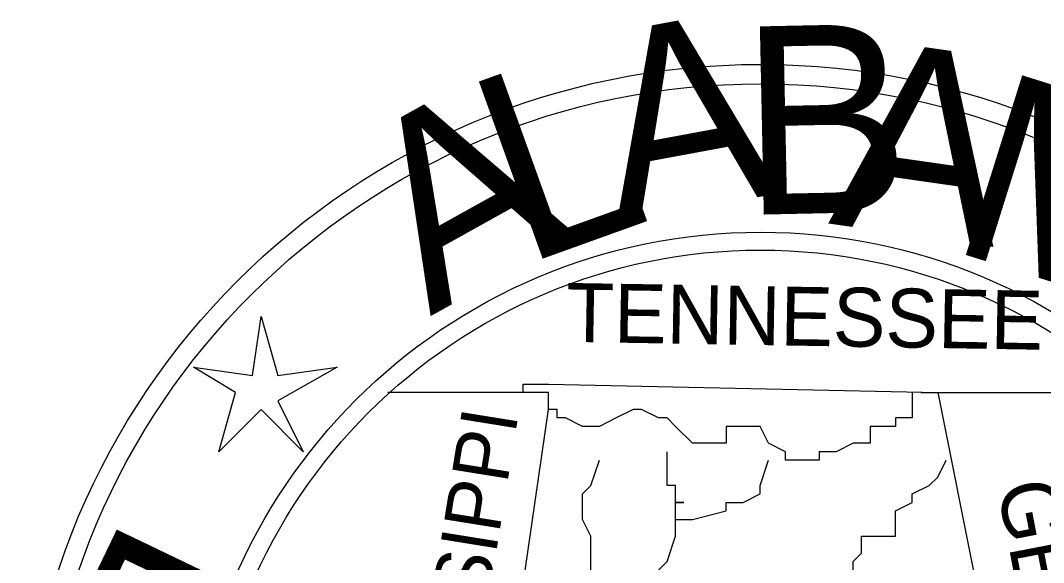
# Model space of a CAD drawing. Extents: x 1797478 to 1808916, y 246529 to 250952.
# Drawn here: x 1805016.94 to 1805023.3, y 250075.93 to 250079.3 of the extents above; entities that cross this region are included whole.
import ezdxf

# ---------------------------------------------------------------- set-up
doc = ezdxf.new("R2010")
doc.units = 0
doc.layers.add('great seal', color=7, linetype='Continuous')

msp = doc.modelspace()

# ---------------------------------------------------------------- linework, layer by layer
at = {"layer": 'great seal'}
for p, q in [((1805020.2211, 250076.9902), (1805019.2226, 250076.9902)), ((1805020.2211, 250076.9902), (1805019.2226, 250076.9902)), ((1805020.2211, 250076.9902), (1805019.2226, 250076.9902)), ((1805022.5334, 250076.9902), (1805023.7947, 250076.9902)), ((1805022.5334, 250076.9902), (1805023.7947, 250076.9902)), ((1805022.5334, 250076.9902), (1805023.7947, 250076.9902))]:
    msp.add_line(p, q, dxfattribs=at)
msp.add_lwpolyline([(1805018.4343, 250077.4632), (1805018.5394, 250077.0953), (1805018.9073, 250077.1478), (1805018.5394, 250076.9376), (1805018.697, 250076.6223), (1805018.4343, 250076.8851), (1805018.1715, 250076.6223), (1805018.2766, 250076.9902), (1805018.0139, 250077.1478), (1805018.3817, 250077.0953)], close=True, dxfattribs=at)
msp.add_lwpolyline([(1805018.4343, 250077.4632), (1805018.5394, 250077.0953), (1805018.9073, 250077.1478), (1805018.5394, 250076.9376), (1805018.697, 250076.6223), (1805018.4343, 250076.8851), (1805018.1715, 250076.6223), (1805018.2766, 250076.9902), (1805018.0139, 250077.1478), (1805018.3817, 250077.0953)], close=True, dxfattribs=at)
msp.add_lwpolyline([(1805018.4343, 250077.4632), (1805018.5394, 250077.0953), (1805018.9073, 250077.1478), (1805018.5394, 250076.9376), (1805018.697, 250076.6223), (1805018.4343, 250076.8851), (1805018.1715, 250076.6223), (1805018.2766, 250076.9902), (1805018.0139, 250077.1478), (1805018.3817, 250077.0953)], close=True, dxfattribs=at)
for points in [[(1805019.7481, 250071.7875), (1805019.7481, 250073.6268), (1805020.2211, 250076.8851), (1805020.2211, 250076.9902), (1805020.2211, 250076.9902), (1805020.2211, 250076.9902), (1805020.0634, 250076.9902), (1805020.0634, 250077.0427), (1805020.2211, 250077.0427), (1805022.6385, 250076.9902), (1805023.1115, 250074.6253), (1805023.1115, 250074.5202), (1805023.164, 250074.4676), (1805023.164, 250074.4151), (1805023.164, 250074.4151), (1805023.2691, 250074.4151), (1805023.2691, 250074.2574), (1805023.2691, 250074.2049), (1805023.3217, 250074.2049)], [(1805019.7481, 250071.7875), (1805019.7481, 250073.6268), (1805020.2211, 250076.8851), (1805020.2211, 250076.9902), (1805020.2211, 250076.9902), (1805020.2211, 250076.9902), (1805020.0634, 250076.9902), (1805020.0634, 250077.0427), (1805020.2211, 250077.0427), (1805022.6385, 250076.9902), (1805023.1115, 250074.6253), (1805023.1115, 250074.5202), (1805023.164, 250074.4676), (1805023.164, 250074.4151), (1805023.164, 250074.4151), (1805023.2691, 250074.4151), (1805023.2691, 250074.2574), (1805023.2691, 250074.2049), (1805023.3217, 250074.2049)], [(1805019.7481, 250071.7875), (1805019.7481, 250073.6268), (1805020.2211, 250076.8851), (1805020.2211, 250076.9902), (1805020.2211, 250076.9902), (1805020.2211, 250076.9902), (1805020.0634, 250076.9902), (1805020.0634, 250077.0427), (1805020.2211, 250077.0427), (1805022.6385, 250076.9902), (1805023.1115, 250074.6253), (1805023.1115, 250074.5202), (1805023.164, 250074.4676), (1805023.164, 250074.4151), (1805023.164, 250074.4151), (1805023.2691, 250074.4151), (1805023.2691, 250074.2574), (1805023.2691, 250074.2049), (1805023.3217, 250074.2049)], [(1805022.4808, 250076.9902), (1805022.4808, 250076.9902), (1805022.4808, 250076.9902), (1805022.4808, 250076.8851), (1805022.4808, 250076.8325), (1805022.4808, 250076.8325), (1805022.3757, 250076.8325), (1805022.3757, 250076.8325), (1805022.3757, 250076.78), (1805022.2181, 250076.78), (1805022.2181, 250076.6749), (1805022.113, 250076.6749), (1805022.0079, 250076.6223), (1805021.9553, 250076.6223), (1805021.9028, 250076.6223), (1805021.9028, 250076.5698), (1805021.8502, 250076.5698), (1805021.8502, 250076.5698), (1805021.6925, 250076.5698), (1805021.6925, 250076.5698), (1805021.6925, 250076.6223), (1805021.5874, 250076.6749), (1805021.5349, 250076.78), (1805021.5349, 250076.78), (1805021.4298, 250076.78), (1805021.3247, 250076.78), (1805021.3247, 250076.6749), (1805021.1145, 250076.6749), (1805021.0094, 250076.78), (1805020.9568, 250076.8325), (1805020.9043, 250076.8325), (1805020.7991, 250076.8851), (1805020.7466, 250076.8851), (1805020.6415, 250076.8325), (1805020.6415, 250076.8325), (1805020.5364, 250076.78), (1805020.4838, 250076.78), (1805020.4313, 250076.78), (1805020.3262, 250076.8325), (1805020.3262, 250076.8325), (1805020.3262, 250076.8325), (1805020.2736, 250076.8325), (1805020.2736, 250076.8325), (1805020.2736, 250076.8325), (1805020.2736, 250076.8851), (1805020.2211, 250076.8851), (1805020.2211, 250076.9902), (1805020.2211, 250076.9902), (1805020.2211, 250076.9902)], [(1805022.4808, 250076.9902), (1805022.4808, 250076.9902), (1805022.4808, 250076.9902), (1805022.4808, 250076.8851), (1805022.4808, 250076.8325), (1805022.4808, 250076.8325), (1805022.3757, 250076.8325), (1805022.3757, 250076.8325), (1805022.3757, 250076.78), (1805022.2181, 250076.78), (1805022.2181, 250076.6749), (1805022.113, 250076.6749), (1805022.0079, 250076.6223), (1805021.9553, 250076.6223), (1805021.9028, 250076.6223), (1805021.9028, 250076.5698), (1805021.8502, 250076.5698), (1805021.8502, 250076.5698), (1805021.6925, 250076.5698), (1805021.6925, 250076.5698), (1805021.6925, 250076.6223), (1805021.5874, 250076.6749), (1805021.5349, 250076.78), (1805021.5349, 250076.78), (1805021.4298, 250076.78), (1805021.3247, 250076.78), (1805021.3247, 250076.6749), (1805021.1145, 250076.6749), (1805021.0094, 250076.78), (1805020.9568, 250076.8325), (1805020.9043, 250076.8325), (1805020.7991, 250076.8851), (1805020.7466, 250076.8851), (1805020.6415, 250076.8325), (1805020.6415, 250076.8325), (1805020.5364, 250076.78), (1805020.4838, 250076.78), (1805020.4313, 250076.78), (1805020.3262, 250076.8325), (1805020.3262, 250076.8325), (1805020.3262, 250076.8325), (1805020.2736, 250076.8325), (1805020.2736, 250076.8325), (1805020.2736, 250076.8325), (1805020.2736, 250076.8851), (1805020.2211, 250076.8851), (1805020.2211, 250076.9902), (1805020.2211, 250076.9902), (1805020.2211, 250076.9902)], [(1805022.4808, 250076.9902), (1805022.4808, 250076.9902), (1805022.4808, 250076.9902), (1805022.4808, 250076.8851), (1805022.4808, 250076.8325), (1805022.4808, 250076.8325), (1805022.3757, 250076.8325), (1805022.3757, 250076.8325), (1805022.3757, 250076.78), (1805022.2181, 250076.78), (1805022.2181, 250076.6749), (1805022.113, 250076.6749), (1805022.0079, 250076.6223), (1805021.9553, 250076.6223), (1805021.9028, 250076.6223), (1805021.9028, 250076.5698), (1805021.8502, 250076.5698), (1805021.8502, 250076.5698), (1805021.6925, 250076.5698), (1805021.6925, 250076.5698), (1805021.6925, 250076.6223), (1805021.5874, 250076.6749), (1805021.5349, 250076.78), (1805021.5349, 250076.78), (1805021.4298, 250076.78), (1805021.3247, 250076.78), (1805021.3247, 250076.6749), (1805021.1145, 250076.6749), (1805021.0094, 250076.78), (1805020.9568, 250076.8325), (1805020.9043, 250076.8325), (1805020.7991, 250076.8851), (1805020.7466, 250076.8851), (1805020.6415, 250076.8325), (1805020.6415, 250076.8325), (1805020.5364, 250076.78), (1805020.4838, 250076.78), (1805020.4313, 250076.78), (1805020.3262, 250076.8325), (1805020.3262, 250076.8325), (1805020.3262, 250076.8325), (1805020.2736, 250076.8325), (1805020.2736, 250076.8325), (1805020.2736, 250076.8325), (1805020.2736, 250076.8851), (1805020.2211, 250076.8851), (1805020.2211, 250076.9902), (1805020.2211, 250076.9902), (1805020.2211, 250076.9902)], [(1805021.0094, 250076.2019), (1805021.0094, 250076.2544), (1805021.0094, 250076.307), (1805021.0619, 250076.307), (1805021.0094, 250076.307), (1805021.0094, 250076.3595), (1805021.0094, 250076.4121), (1805020.9568, 250076.4121), (1805020.9568, 250076.4647), (1805020.9568, 250076.5698), (1805020.9568, 250076.6223)], [(1805021.0094, 250076.2019), (1805021.0094, 250076.2544), (1805021.0094, 250076.307), (1805021.0619, 250076.307), (1805021.0094, 250076.307), (1805021.0094, 250076.3595), (1805021.0094, 250076.4121), (1805020.9568, 250076.4121), (1805020.9568, 250076.4647), (1805020.9568, 250076.5698), (1805020.9568, 250076.6223)], [(1805021.0094, 250076.2019), (1805021.0094, 250076.2544), (1805021.0094, 250076.307), (1805021.0619, 250076.307), (1805021.0094, 250076.307), (1805021.0094, 250076.3595), (1805021.0094, 250076.4121), (1805020.9568, 250076.4121), (1805020.9568, 250076.4647), (1805020.9568, 250076.5698), (1805020.9568, 250076.6223)], [(1805020.2211, 250075.1508), (1805020.2211, 250075.2559), (1805020.2211, 250075.3085), (1805020.2211, 250075.4136), (1805020.2736, 250075.4136), (1805020.3262, 250075.5187), (1805020.4313, 250075.5187), (1805020.4838, 250075.6238), (1805020.4838, 250075.834), (1805020.4838, 250075.9391), (1805020.4838, 250075.9917), (1805020.4838, 250076.0968), (1805020.4313, 250076.2019), (1805020.4313, 250076.307), (1805020.4313, 250076.3595), (1805020.4838, 250076.4121), (1805020.5364, 250076.5698)], [(1805020.2211, 250075.1508), (1805020.2211, 250075.2559), (1805020.2211, 250075.3085), (1805020.2211, 250075.4136), (1805020.2736, 250075.4136), (1805020.3262, 250075.5187), (1805020.4313, 250075.5187), (1805020.4838, 250075.6238), (1805020.4838, 250075.834), (1805020.4838, 250075.9391), (1805020.4838, 250075.9917), (1805020.4838, 250076.0968), (1805020.4313, 250076.2019), (1805020.4313, 250076.307), (1805020.4313, 250076.3595), (1805020.4838, 250076.4121), (1805020.5364, 250076.5698)], [(1805020.2211, 250075.1508), (1805020.2211, 250075.2559), (1805020.2211, 250075.3085), (1805020.2211, 250075.4136), (1805020.2736, 250075.4136), (1805020.3262, 250075.5187), (1805020.4313, 250075.5187), (1805020.4838, 250075.6238), (1805020.4838, 250075.834), (1805020.4838, 250075.9391), (1805020.4838, 250075.9917), (1805020.4838, 250076.0968), (1805020.4313, 250076.2019), (1805020.4313, 250076.307), (1805020.4313, 250076.3595), (1805020.4838, 250076.4121), (1805020.5364, 250076.5698)], [(1805020.9043, 250075.8866), (1805020.9568, 250075.9391), (1805021.0094, 250076.0968), (1805021.0094, 250076.0968), (1805021.0094, 250076.2019), (1805021.0619, 250076.2019), (1805021.1145, 250076.2019), (1805021.1145, 250076.2019), (1805021.3247, 250076.2544), (1805021.3247, 250076.307), (1805021.4298, 250076.307), (1805021.5349, 250076.3595), (1805021.5349, 250076.4121), (1805021.5874, 250076.5698)], [(1805020.9043, 250075.8866), (1805020.9568, 250075.9391), (1805021.0094, 250076.0968), (1805021.0094, 250076.0968), (1805021.0094, 250076.2019), (1805021.0619, 250076.2019), (1805021.1145, 250076.2019), (1805021.1145, 250076.2019), (1805021.3247, 250076.2544), (1805021.3247, 250076.307), (1805021.4298, 250076.307), (1805021.5349, 250076.3595), (1805021.5349, 250076.4121), (1805021.5874, 250076.5698)], [(1805020.9043, 250075.8866), (1805020.9568, 250075.9391), (1805021.0094, 250076.0968), (1805021.0094, 250076.0968), (1805021.0094, 250076.2019), (1805021.0619, 250076.2019), (1805021.1145, 250076.2019), (1805021.1145, 250076.2019), (1805021.3247, 250076.2544), (1805021.3247, 250076.307), (1805021.4298, 250076.307), (1805021.5349, 250076.3595), (1805021.5349, 250076.4121), (1805021.5874, 250076.5698)], [(1805022.113, 250075.8866), (1805022.113, 250075.9391), (1805022.1655, 250075.9917), (1805022.1655, 250076.0968), (1805022.3757, 250076.0968), (1805022.3757, 250076.2019), (1805022.3757, 250076.2544), (1805022.4808, 250076.307), (1805022.4808, 250076.3595), (1805022.5859, 250076.4121), (1805022.6385, 250076.4647), (1805022.691, 250076.5698)], [(1805022.113, 250075.8866), (1805022.113, 250075.9391), (1805022.1655, 250075.9917), (1805022.1655, 250076.0968), (1805022.3757, 250076.0968), (1805022.3757, 250076.2019), (1805022.3757, 250076.2544), (1805022.4808, 250076.307), (1805022.4808, 250076.3595), (1805022.5859, 250076.4121), (1805022.6385, 250076.4647), (1805022.691, 250076.5698)], [(1805022.113, 250075.8866), (1805022.113, 250075.9391), (1805022.1655, 250075.9917), (1805022.1655, 250076.0968), (1805022.3757, 250076.0968), (1805022.3757, 250076.2019), (1805022.3757, 250076.2544), (1805022.4808, 250076.307), (1805022.4808, 250076.3595), (1805022.5859, 250076.4121), (1805022.6385, 250076.4647), (1805022.691, 250076.5698)]]:
    msp.add_lwpolyline(points, dxfattribs=at)
for radius in [4.5988, 4.5988, 4.5988, 4.4778, 4.4778, 4.4778, 3.5557, 3.5557, 3.5557, 3.4444, 3.4444, 3.4444]:
    msp.add_circle((1805021.5384, 250074.4308), radius, dxfattribs=at)

# ---------------------------------------------------------------- texts
for s, height, rotation, p in [('A', 1.1701, 10.49715, (1805020.6415, 250078.0412)), ('A', 1.1701, 10.49715, (1805020.6415, 250078.0412)), ('A', 1.1701, 10.49715, (1805020.6415, 250078.0412)), ('B', 1.1695, 1.19546, (1805021.4298, 250078.0938)), ('B', 1.1695, 1.19546, (1805021.4298, 250078.0938)), ('B', 1.1695, 1.19546, (1805021.4298, 250078.0938)), ('A', 1.1695, 351.89377, (1805021.9553, 250078.0412)), ('A', 1.1695, 351.89377, (1805021.9553, 250078.0412)), ('A', 1.1695, 351.89377, (1805021.9553, 250078.0412)), ('L', 1.1701, 19.79884, (1805020.0634, 250077.7785)), ('L', 1.1701, 19.79884, (1805020.0634, 250077.7785)), ('L', 1.1701, 19.79884, (1805020.0634, 250077.7785)), ('M', 1.1701, 342.59208, (1805022.691, 250077.8836)), ('A', 1.1701, 29.10054, (1805019.4853, 250077.4632)), ('A', 1.1701, 29.10054, (1805019.4853, 250077.4632)), ('A', 1.1701, 29.10054, (1805019.4853, 250077.4632)), ('TENNESSEE', 0.36608, 359.04098, (1805020.3262, 250077.3055)), ('TENNESSEE', 0.36608, 359.04098, (1805020.3262, 250077.3055)), ('TENNESSEE', 0.36608, 359.04098, (1805020.3262, 250077.3055)), ('MISSISSIPPI', 0.350947, 80.85313, (1805019.5904, 250074.0998)), ('MISSISSIPPI', 0.350947, 80.85313, (1805019.5904, 250074.0998)), ('MISSISSIPPI', 0.350947, 80.85313, (1805019.5904, 250074.0998)), ('GEORGIA', 0.36892, 280.92962, (1805023.0064, 250076.4121)), ('GEORGIA', 0.36892, 280.92962, (1805023.0064, 250076.4121)), ('GEORGIA', 0.36892, 280.92962, (1805023.0064, 250076.4121)), ('D', 1.1701, 244.33519, (1805017.5934, 250076.2544)), ('D', 1.1701, 244.33519, (1805017.5934, 250076.2544)), ('D', 1.1701, 244.33519, (1805017.5934, 250076.2544))]:
    msp.add_text(s, height=height, rotation=rotation, dxfattribs=at).set_placement(p)

doc.saveas('drawing.dxf')
